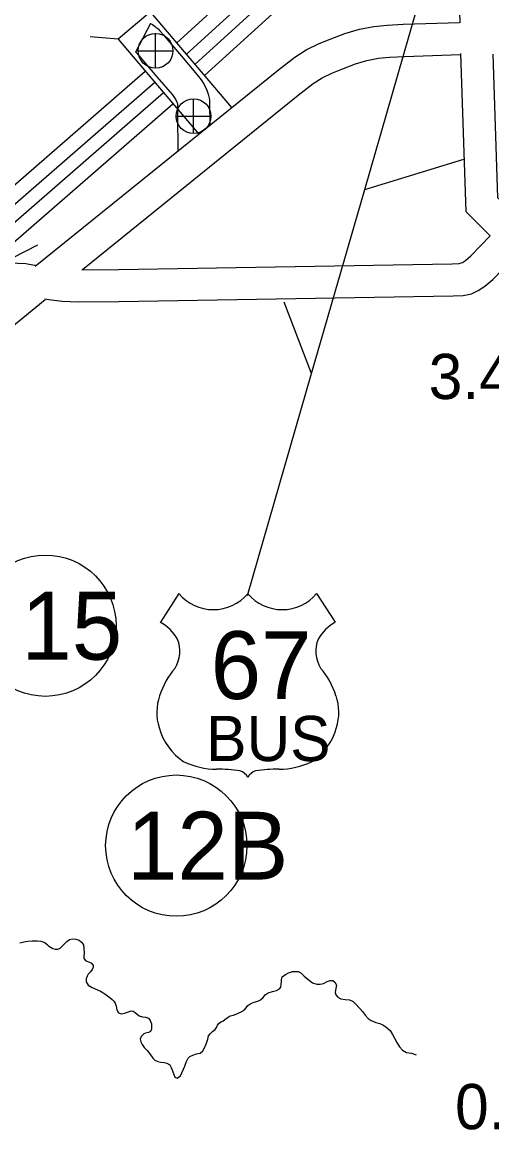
# Model space of a CAD drawing. Extents: x -939622 to -934222, y 1383701 to 1385301.
# Drawn here: x -936410.08 to -936396.91, y 1384419.65 to 1384450.69 of the extents above; entities that cross this region are included whole.
import ezdxf

# ---------------------------------------------------------------- set-up
doc = ezdxf.new("R2010")
doc.units = 0
for name, color, linetype in [('10', 7, 'Continuous'), ('15', 7, 'Continuous'), ('2', 7, 'Continuous'), ('20', 7, 'Continuous'), ('22', 7, 'Continuous'), ('25', 7, 'Continuous'), ('26', 7, 'Continuous'), ('27', 7, 'Continuous')]:
    doc.layers.add(name, color=color, linetype=linetype)

msp = doc.modelspace()

# ---------------------------------------------------------------- linework, layer by layer
at = {"layer": '10'}
for points in [[(-936409.712, 1384443.853), (-936402.896, 1384449.36), (-936402.432, 1384449.711), (-936402.113, 1384449.916), (-936401.755, 1384450.092), (-936401.443, 1384450.212), (-936401.034, 1384450.373), (-936400.626, 1384450.497), (-936400.218, 1384450.572), (-936399.845, 1384450.608), (-936399.399, 1384450.633), (-936397.816, 1384450.684)], [(-936406.482, 1384450.651), (-936406.903, 1384449.856), (-936406.888, 1384449.848), (-936406.802, 1384449.748), (-936406.778, 1384449.72), (-936406.3, 1384449.159), (-936405.869, 1384448.654), (-936405.805, 1384448.57), (-936405.773, 1384448.519), (-936405.741, 1384448.449), (-936405.729, 1384448.414), (-936405.726, 1384448.404), (-936405.724, 1384448.266), (-936405.722, 1384447.978), (-936405.717, 1384447.208), (-936405.715, 1384447.082)], [(-936406.482, 1384450.651), (-936406.43, 1384450.624), (-936406.391, 1384450.6), (-936406.353, 1384450.574), (-936406.318, 1384450.547), (-936406.271, 1384450.506), (-936406.221, 1384450.453), (-936406.12, 1384450.335), (-936406.096, 1384450.306), (-936405.615, 1384449.743), (-936405.169, 1384449.22), (-936405.06, 1384449.079), (-936404.979, 1384448.945), (-936404.906, 1384448.789), (-936404.865, 1384448.672), (-936404.828, 1384448.523), (-936404.824, 1384448.276), (-936404.822, 1384447.984), (-936404.821, 1384447.805)], [(-936408.392, 1384443.762), (-936402.341, 1384448.651), (-936401.917, 1384448.973), (-936401.67, 1384449.131), (-936401.394, 1384449.267), (-936401.117, 1384449.373), (-936400.737, 1384449.522), (-936400.413, 1384449.622), (-936400.093, 1384449.68), (-936399.777, 1384449.711), (-936399.36, 1384449.733), (-936397.789, 1384449.784)], [(-936424.132, 1384430.282), (-936423.999, 1384430.52), (-936423.815, 1384430.836), (-936423.592, 1384431.215), (-936423.426, 1384431.43), (-936423.221, 1384431.673), (-936423.05, 1384431.851), (-936422.717, 1384432.159), (-936416.919, 1384436.823), (-936411.424, 1384441.292), (-936409.432, 1384442.92)]]:
    msp.add_lwpolyline(points, dxfattribs=at)
at = {"layer": '15'}
for points in [[(-936397.804, 1384450.675), (-936397.9, 1384454.089), (-936397.915, 1384454.55), (-936397.94, 1384454.874), (-936397.976, 1384455.235), (-936398.047, 1384455.728), (-936398.142, 1384456.393), (-936398.294, 1384457.423)], [(-936405.74, 1384450.113), (-936400.95, 1384454.474), (-936399.584, 1384455.745), (-936399.424, 1384455.894), (-936399.025, 1384456.22), (-936398.35, 1384456.72)], [(-936405.473, 1384449.798), (-936400.671, 1384454.171), (-936399.303, 1384455.443), (-936399.153, 1384455.583), (-936398.771, 1384455.894), (-936398.288, 1384456.253)], [(-936405.23, 1384449.512), (-936400.417, 1384453.895), (-936399.048, 1384455.168), (-936398.906, 1384455.3), (-936398.541, 1384455.598), (-936398.211, 1384455.843)], [(-936404.963, 1384449.198), (-936400.137, 1384453.591), (-936398.767, 1384454.866), (-936398.635, 1384454.989), (-936398.288, 1384455.273), (-936398.16, 1384455.367)], [(-936409.445, 1384442.935), (-936409.331, 1384442.922), (-936408.961, 1384442.872), (-936408.505, 1384442.852), (-936407.37, 1384442.864), (-936397.998, 1384443.022), (-936397.716, 1384443.036), (-936397.485, 1384443.081), (-936397.295, 1384443.173), (-936397.111, 1384443.291), (-936396.884, 1384443.483), (-936395.693, 1384444.716), (-936396.742, 1384445.765), (-936396.877, 1384449.796)], [(-936408.404, 1384443.753), (-936407.382, 1384443.764), (-936398.029, 1384443.921), (-936397.826, 1384443.932), (-936397.771, 1384443.943), (-936397.736, 1384443.959), (-936397.648, 1384444.016), (-936397.499, 1384444.141), (-936396.955, 1384444.705), (-936397.63, 1384445.38), (-936397.778, 1384449.81)], [(-936412.735, 1384444.016), (-936406.627, 1384449.323)], [(-936412.076, 1384444.042), (-936406.36, 1384449.008)], [(-936411.501, 1384444.045), (-936406.118, 1384448.722)], [(-936410.842, 1384444.071), (-936405.851, 1384448.408)], [(-936431.586, 1384443.322), (-936425.629, 1384443.512), (-936420.085, 1384443.668), (-936412.497, 1384443.896), (-936410.371, 1384443.959), (-936410.2, 1384443.942), (-936409.976, 1384443.925), (-936409.737, 1384443.884), (-936409.702, 1384443.877)]]:
    msp.add_lwpolyline(points, dxfattribs=at)
at = {"layer": '2'}
for points in [[(-936410.147, 1384424.887), (-936410.031, 1384424.917), (-936409.923, 1384424.938)], [(-936409.923, 1384424.938), (-936409.8, 1384424.944), (-936409.656, 1384424.942), (-936409.557, 1384424.933), (-936409.445, 1384424.893), (-936409.369, 1384424.832), (-936409.332, 1384424.791), (-936409.222, 1384424.728), (-936409.15, 1384424.712), (-936409.078, 1384424.714), (-936409.018, 1384424.736), (-936408.954, 1384424.795), (-936408.898, 1384424.851), (-936408.825, 1384424.928), (-936408.752, 1384424.981), (-936408.671, 1384425.001), (-936408.578, 1384424.995), (-936408.481, 1384424.958), (-936408.414, 1384424.909), (-936408.358, 1384424.832), (-936408.346, 1384424.73), (-936408.337, 1384424.61), (-936408.352, 1384424.501), (-936408.348, 1384424.444), (-936408.293, 1384424.385), (-936408.193, 1384424.349), (-936408.132, 1384424.314), (-936408.091, 1384424.249), (-936408.093, 1384424.204), (-936408.118, 1384424.143), (-936408.168, 1384424.073), (-936408.226, 1384424.008), (-936408.257, 1384423.953), (-936408.282, 1384423.874), (-936408.289, 1384423.796), (-936408.23, 1384423.701), (-936408.12, 1384423.638), (-936407.884, 1384423.536), (-936407.762, 1384423.455), (-936407.615, 1384423.35), (-936407.554, 1384423.304), (-936407.511, 1384423.257), (-936407.473, 1384423.192), (-936407.441, 1384423.108), (-936407.423, 1384423.007), (-936407.382, 1384422.926), (-936407.298, 1384422.896), (-936407.181, 1384422.929), (-936407.095, 1384422.955), (-936407.021, 1384422.978), (-936406.97, 1384422.976), (-936406.912, 1384422.936), (-936406.801, 1384422.84), (-936406.708, 1384422.815), (-936406.611, 1384422.802), (-936406.542, 1384422.777), (-936406.489, 1384422.715), (-936406.454, 1384422.617), (-936406.449, 1384422.548), (-936406.453, 1384422.464), (-936406.484, 1384422.406), (-936406.54, 1384422.371), (-936406.618, 1384422.354), (-936406.671, 1384422.338), (-936406.744, 1384422.266), (-936406.769, 1384422.185), (-936406.756, 1384422.113), (-936406.712, 1384422.036), (-936406.662, 1384421.956), (-936406.578, 1384421.868), (-936406.504, 1384421.779), (-936406.417, 1384421.655), (-936406.364, 1384421.6), (-936406.276, 1384421.56), (-936406.192, 1384421.541), (-936406.102, 1384421.534), (-936406.023, 1384421.518), (-936405.941, 1384421.469), (-936405.906, 1384421.398), (-936405.868, 1384421.303), (-936405.832, 1384421.193), (-936405.797, 1384421.121), (-936405.731, 1384421.093), (-936405.639, 1384421.159), (-936405.517, 1384421.433), (-936405.478, 1384421.539), (-936405.427, 1384421.655), (-936405.383, 1384421.701), (-936405.291, 1384421.742), (-936405.196, 1384421.772), (-936405.092, 1384421.799), (-936405.016, 1384421.864), (-936404.955, 1384421.959), (-936404.913, 1384422.077), (-936404.877, 1384422.19), (-936404.852, 1384422.277), (-936404.803, 1384422.351), (-936404.748, 1384422.404), (-936404.671, 1384422.454), (-936404.628, 1384422.515), (-936404.602, 1384422.579)], [(-936404.602, 1384422.579), (-936404.567, 1384422.628), (-936404.508, 1384422.669), (-936404.455, 1384422.694), (-936404.396, 1384422.735), (-936404.332, 1384422.788), (-936404.249, 1384422.838), (-936404.157, 1384422.864), (-936404.047, 1384422.906), (-936403.943, 1384422.954), (-936403.86, 1384423.002), (-936403.802, 1384423.063), (-936403.756, 1384423.128), (-936403.673, 1384423.19), (-936403.578, 1384423.226), (-936403.474, 1384423.256), (-936403.397, 1384423.294), (-936403.327, 1384423.359), (-936403.271, 1384423.429), (-936403.183, 1384423.486), (-936403.058, 1384423.519), (-936402.945, 1384423.552), (-936402.868, 1384423.6), (-936402.83, 1384423.649), (-936402.814, 1384423.721), (-936402.81, 1384423.806), (-936402.809, 1384423.863), (-936402.79, 1384423.933), (-936402.698, 1384423.998), (-936402.612, 1384424.045), (-936402.499, 1384424.082), (-936402.346, 1384424.08), (-936402.268, 1384424.043), (-936402.169, 1384423.952), (-936402.071, 1384423.87), (-936401.943, 1384423.771), (-936401.822, 1384423.733), (-936401.723, 1384423.729), (-936401.636, 1384423.752), (-936401.533, 1384423.803), (-936401.449, 1384423.83), (-936401.374, 1384423.832), (-936401.31, 1384423.788), (-936401.269, 1384423.702), (-936401.295, 1384423.563), (-936401.306, 1384423.493), (-936401.286, 1384423.434), (-936401.23, 1384423.369), (-936401.142, 1384423.317), (-936401.022, 1384423.299), (-936400.904, 1384423.288), (-936400.804, 1384423.245), (-936400.724, 1384423.169), (-936400.527, 1384422.958), (-936400.459, 1384422.86), (-936400.378, 1384422.763), (-936400.293, 1384422.708), (-936400.162, 1384422.654), (-936400.057, 1384422.624), (-936399.969, 1384422.587), (-936399.88, 1384422.535), (-936399.767, 1384422.427), (-936399.695, 1384422.318), (-936399.644, 1384422.22), (-936399.578, 1384422.092), (-936399.5, 1384421.977), (-936399.414, 1384421.88), (-936399.304, 1384421.814), (-936399.169, 1384421.793), (-936399.037, 1384421.749)]]:
    msp.add_lwpolyline(points, dxfattribs=at)
at = {"layer": '20'}
for p, q in [((-936407.386, 1384450.216), (-936408.175, 1384450.281)), ((-936410.352, 1384444.091), (-936409.644, 1384444.447))]:
    msp.add_line(p, q, dxfattribs=at)
msp.add_lwpolyline([(-936404.203, 1384448.303), (-936406.48, 1384450.985), (-936407.386, 1384450.216), (-936405.128, 1384447.556)], dxfattribs=at)
at = {"layer": '22'}
for p, q in [((-936400.473, 1384446.002), (-936398.838, 1384451.663)), ((-936400.473, 1384446.002), (-936397.702, 1384446.848)), ((-936401.964, 1384440.841), (-936400.473, 1384446.002)), ((-936401.964, 1384440.841), (-936402.733, 1384442.846)), ((-936403.761, 1384434.623), (-936401.964, 1384440.841)), ((-936405.684, 1384434.678), (-936406.204, 1384433.875)), ((-936401.824, 1384434.678), (-936401.304, 1384433.875))]:
    msp.add_line(p, q, dxfattribs=at)
for centre, radius, start, end in [((-936404.717, 1384435.491), 1.264, 220.075, 319.6701), ((-936402.791, 1384435.491), 1.264, 220.3299, 319.925), ((-936406.882, 1384432.709), 1.349, 30.7809, 59.9883), ((-936400.626, 1384432.709), 1.349, 120.0117, 149.2191), ((-936406.585, 1384433.065), 0.925, 328.8105, 21.2108), ((-936400.923, 1384433.065), 0.925, 158.7892, 211.1895), ((-936404.167, 1384431.169), 2.157, 138.9565, 162.6913), ((-936403.341, 1384431.169), 2.157, 17.3087, 41.0435), ((-936404.879, 1384431.346), 1.426, 160.9576, 197.3819), ((-936402.629, 1384431.346), 1.426, 342.6181, 19.0424), ((-936404.647, 1384431.35), 1.65, 195.1074, 237.1312), ((-936402.861, 1384431.35), 1.65, 302.8688, 344.8926), ((-936404.616, 1384431.869), 2.118, 244.0771, 269.5779), ((-936402.892, 1384431.869), 2.118, 270.4221, 295.9229), ((-936404.567, 1384425.872), 3.88, 81.1942, 90.9539), ((-936404.082, 1384429.351), 0.372, 28.0342, 72.9864), ((-936403.426, 1384429.351), 0.372, 107.0136, 151.9658), ((-936402.941, 1384425.872), 3.88, 89.0461, 98.8058)]:
    msp.add_arc(centre, radius, start, end, dxfattribs=at)
at = {"layer": '26'}
for p, q in [((-936406.338, 1384449.405), (-936406.338, 1384450.38)), ((-936406.825, 1384449.892), (-936405.85, 1384449.892)), ((-936405.273, 1384447.57), (-936405.273, 1384448.545)), ((-936405.761, 1384448.057), (-936404.786, 1384448.057))]:
    msp.add_line(p, q, dxfattribs=at)
for centre in [(-936406.338, 1384449.892), (-936405.273, 1384448.057)]:
    msp.add_circle(centre, 0.487, dxfattribs=at)
at = {"layer": '27'}
for centre in [(-936409.427, 1384433.776), (-936405.759, 1384427.612)]:
    msp.add_circle(centre, 1.98, dxfattribs=at)

# ---------------------------------------------------------------- texts
at = {"layer": '22'}
for s, height, p in [('67', 1.9008, (-936404.795, 1384431.722)), ('BUS', 1.2672, (-936404.92, 1384429.982))]:
    msp.add_text(s, height=height, dxfattribs=at).set_placement(p)
at = {"layer": '25'}
for s, p in [('3.42', (-936398.682, 1384440.129)), ('0.0', (-936397.943, 1384419.664))]:
    msp.add_text(s, height=1.2672, dxfattribs=at).set_placement(p)
at = {"layer": '27'}
for s, p in [('15', (-936410.1, 1384432.825)), ('12B', (-936407.14, 1384426.661))]:
    msp.add_text(s, height=1.9008, dxfattribs=at).set_placement(p)

doc.saveas('drawing.dxf')
